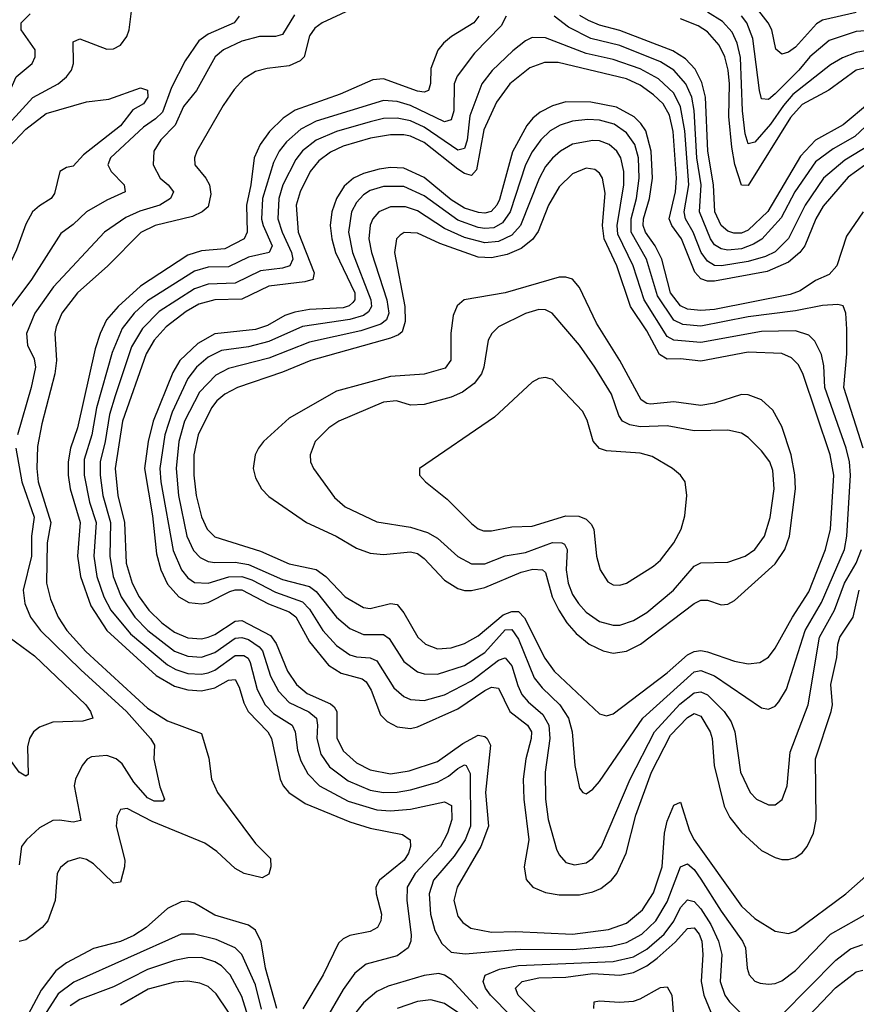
# Model space of a CAD drawing. Header units: inches. Extents: x 1649636 to 1815363, y 506543 to 641975.
# Tile 280 of 656: x 1690032 to 1692511, y 604563 to 607480. Entities that reach past the tile are written whole.
import ezdxf

# ---------------------------------------------------------------- set-up
doc = ezdxf.new("R2010")
doc.units = ezdxf.units.IN
doc.header["$MEASUREMENT"] = 0
doc.layers.add('B6690', color=7, linetype='Continuous')

msp = doc.modelspace()

# ---------------------------------------------------------------- linework, layer by layer
at = {"layer": 'B6690', "color": 5}
for points, elevation in [([(1690000, 607171.3), (1690070.4, 607249.6), (1690145.4, 607290), (1690170.5, 607310), (1690185, 607330), (1690190.9, 607350), (1690190, 607414.4), (1690210, 607423), (1690290, 607392.1), (1690310, 607392.9), (1690330, 607404.1), (1690349.4, 607430), (1690355.7, 607450), (1690370, 607561.1)], 540), ([(1690000, 607260.8), (1690021.4, 607310), (1690068.4, 607350), (1690077.6, 607370), (1690077.4, 607390), (1690036.2, 607450), (1690035.9, 607470), (1690062.7, 607497.3)], 560), ([(1691010.7, 607509.3), (1690927.5, 607470), (1690905.9, 607454.1), (1690890, 607432.1), (1690874.6, 607370), (1690862.7, 607357.3), (1690830, 607343), (1690765, 607335), (1690730, 607326), (1690696, 607304), (1690667.2, 607272.8), (1690634.6, 607225.4), (1690556.6, 607090), (1690549.6, 607070), (1690550.6, 607050), (1690583.1, 607010), (1690593.8, 606990), (1690597.6, 606962.4), (1690590, 606925), (1690572.6, 606910), (1690543.8, 606896.2), (1690433, 606870), (1690390.8, 606849.2), (1690293.3, 606750), (1690203.3, 606670), (1690157, 606610), (1690139.5, 606570), (1690135.6, 606550), (1690140.6, 606470), (1690135.4, 606430), (1690097.3, 606282.7), (1690084.5, 606215.5), (1690082.2, 606150), (1690086.8, 606110), (1690123.9, 605990), (1690113.2, 605930), (1690111, 605810), (1690122.6, 605762.6), (1690145.9, 605710), (1690171.7, 605670), (1690227.7, 605607.7), (1690410, 605440.2), (1690470, 605402.6), (1690570, 605365.2), (1690592.2, 605292.2), (1690599.8, 605230), (1690617.5, 605190), (1690730, 605039.3), (1690774.6, 604994.6), (1690775.8, 604970), (1690770, 604947.8), (1690750, 604937.4), (1690697.3, 604950), (1690670, 604965.3), (1690615.7, 605015.7), (1690579.9, 605039.9), (1690424.2, 605104.2), (1690350, 605142.9), (1690330, 605139.7), (1690320.1, 605119.9), (1690318, 605090), (1690343, 604990), (1690342.2, 604970), (1690330, 604924.4), (1690310, 604921.4), (1690250, 604978.7), (1690230, 604991.6), (1690210, 604996.1), (1690174.7, 604985.3), (1690152.4, 604967.6), (1690142.8, 604950), (1690137.3, 604870), (1690114.7, 604810), (1690098, 604790), (1690050, 604753.8), (1690030, 604749)], 580), ([(1692590, 607397.7), (1692510, 607382), (1692470, 607366.6), (1692434.5, 607345.5), (1692322.4, 607257.6), (1692294.4, 607225.6), (1692256.6, 607170), (1692210, 607117.3), (1692190, 607111.6), (1692181.7, 607141.7), (1692173.5, 607210), (1692167.9, 607367.9), (1692157.7, 607410), (1692142.7, 607442.6), (1692114.1, 607474.1), (1692070, 607501.6)], 560), ([(1692510, 607500.8), (1692410, 607478.7), (1692392.2, 607467.8), (1692330, 607398.2), (1692310, 607383.4), (1692290, 607377.2), (1692272.5, 607392.5), (1692260.1, 607450), (1692249.9, 607470), (1692215, 607515)], 520), ([(1690682.4, 607490), (1690667.7, 607470), (1690590, 607436.6), (1690562.7, 607417.3), (1690522, 607358), (1690481.1, 607278.9), (1690454.6, 607205.4), (1690434.5, 607185.5), (1690398.7, 607161.3), (1690301, 607070), (1690292.7, 607050), (1690302.3, 607030), (1690341.7, 606990), (1690343.9, 606970), (1690290, 606945.3), (1690230.1, 606910), (1690190, 606872.5), (1690153.7, 606846.3), (1690066.8, 606710), (1690000, 606620.5)], 540), ([(1690846.1, 607493.9), (1690810, 607436.1), (1690790, 607430.3), (1690742.4, 607430), (1690690, 607416.3), (1690635.3, 607390), (1690610.8, 607370), (1690556.1, 607270), (1690517.5, 607222.5), (1690492.6, 607167.4), (1690450, 607123.7), (1690428.8, 607090), (1690427.1, 607050), (1690448, 607010), (1690472.1, 606990), (1690487.2, 606970), (1690478.9, 606950), (1690447.2, 606930), (1690387.6, 606912.4), (1690345.9, 606894.1), (1690282.8, 606850), (1690131.5, 606688.5), (1690076.9, 606610), (1690052.4, 606550), (1690054.9, 606514.9), (1690074.7, 606474.7), (1690078.2, 606450), (1690065.7, 606390), (1690024.9, 606250)], 560), ([(1691391.9, 607490), (1691377.8, 607470), (1691311.5, 607430), (1691287.2, 607410), (1691270.8, 607389.2), (1691250, 607334.7), (1691248.9, 607291.1), (1691242.8, 607270), (1691230, 607265.1), (1691210, 607268.2), (1691110, 607304.7), (1691078.5, 607301.5), (1690981.3, 607258.7), (1690848.2, 607211.8), (1690812, 607188), (1690771.6, 607148.4), (1690744, 607110), (1690726.1, 607070), (1690716.6, 606990), (1690703.5, 606930), (1690706.1, 606850), (1690696.6, 606830), (1690639.5, 606800.5), (1690570, 606795.3), (1690530, 606782), (1690389.7, 606690.3), (1690323.2, 606630), (1690289.1, 606590), (1690269.8, 606550), (1690255.3, 606504.7), (1690202.7, 606270), (1690182.7, 606210), (1690175.4, 606170), (1690175.2, 606130), (1690181.8, 606090), (1690211.4, 605990), (1690202.9, 605890), (1690211.5, 605830), (1690242.9, 605742.9), (1690289.9, 605669.9), (1690436.4, 605536.4), (1690490, 605504.8), (1690530, 605494), (1690570, 605491.5), (1690610, 605499.8), (1690650, 605523), (1690670, 605524.6), (1690682.5, 605502.5), (1690695.4, 605455.4), (1690708.4, 605430), (1690767, 605370), (1690777.7, 605350), (1690803.6, 605230), (1690812.9, 605210), (1690829.5, 605190), (1690877.9, 605157.9), (1691010, 605103.6), (1691070, 605084), (1691166.1, 605066.1), (1691188.4, 605050), (1691190.1, 605030.1), (1691183.8, 605010), (1691170.5, 604990), (1691097.9, 604930), (1691087.3, 604910), (1691087.5, 604890), (1691103.8, 604830), (1691102.1, 604810), (1691091.5, 604790), (1691070, 604778.6), (1691010, 604766.6), (1690990, 604757), (1690976.1, 604743.9), (1690930.5, 604650), (1690870.7, 604549.3)], 620), ([(1691473.3, 607490), (1691458.8, 607461.2), (1691379.4, 607380.6), (1691327.5, 607312.5), (1691319.1, 607290), (1691317.6, 607210), (1691310, 607182.8), (1691290, 607177.5), (1691190, 607225.1), (1691150, 607237.3), (1691110, 607240.6), (1690910, 607179.5), (1690864.7, 607155.3), (1690822.3, 607117.7), (1690800.9, 607090), (1690783.7, 607056.3), (1690750.7, 606950), (1690748.7, 606888.7), (1690752.8, 606870), (1690779.7, 606810), (1690770.7, 606790), (1690710, 606776.3), (1690650, 606747.9), (1690590, 606746.6), (1690550, 606734.3), (1690410, 606646.7), (1690371, 606610), (1690335.6, 606564.4), (1690305.9, 606494.1), (1690258.9, 606330), (1690245.6, 606250), (1690223.1, 606176.9), (1690222.4, 606130), (1690238.2, 606050), (1690258, 605990), (1690251, 605890), (1690260.3, 605830), (1690281.3, 605770), (1690301.8, 605730), (1690360.1, 605660.1), (1690470, 605568.4), (1690494.6, 605554.6), (1690530, 605542.9), (1690570, 605540.5), (1690590, 605544.5), (1690610, 605552.9), (1690670, 605596.2), (1690696.1, 605596.1), (1690708.4, 605588.4), (1690715, 605575), (1690735.6, 605495.6), (1690759.2, 605450), (1690783.9, 605423.9), (1690839, 605390), (1690848.3, 605370), (1690855, 605315), (1690864.3, 605284.3), (1690885.7, 605245.7), (1690919.8, 605210), (1691004.6, 605164.6), (1691090, 605138.4), (1691130, 605136), (1691190, 605140.4), (1691290, 605162.6), (1691311.2, 605151.2), (1691312.1, 605110), (1691299.2, 605070), (1691278.9, 605030), (1691203.6, 604950), (1691180.3, 604910), (1691178.5, 604870), (1691191.3, 604768.7), (1691190.5, 604749.5), (1691182.8, 604730), (1691150, 604706.3), (1691058.8, 604681.2), (1691024.9, 604655.1), (1690990, 604606), (1690933.6, 604510)], 640), ([(1692568.1, 607191.9), (1692506.6, 607133.4), (1692442.5, 607097.5), (1692390, 607058.7), (1692328.2, 606970), (1692287.8, 606892.2), (1692230.2, 606829.8), (1692205.7, 606814.3), (1692170, 606800.6), (1692130, 606797.2), (1692110, 606801.1), (1692090, 606812.2), (1692078.2, 606830), (1692046.3, 606910), (1692050.9, 606990), (1692038.2, 607070), (1692030.5, 607210.5), (1692023.7, 607250), (1692005.5, 607290), (1691970.3, 607330), (1691930, 607355.3), (1691810, 607402.9), (1691723.7, 607423.7), (1691658, 607458), (1691615.5, 607490)], 640), ([(1692550, 607232.9), (1692471.4, 607168.6), (1692390, 607123), (1692345.1, 607074.9), (1692248.2, 606911.8), (1692190, 606856.3), (1692170, 606847.7), (1692147.5, 606847.5), (1692130, 606853.1), (1692110.4, 606870.4), (1692091.3, 606910), (1692087.8, 606990), (1692070.3, 607090), (1692064.1, 607250), (1692053.2, 607293.2), (1692033, 607333), (1692004.2, 607364.2), (1691967.3, 607387.3), (1691810, 607448.1), (1691750, 607463.2), (1691717.2, 607477.2), (1691691.7, 607491.7)], 620), ([(1692570, 607343.6), (1692510, 607329.9), (1692429.6, 607270.4), (1692350, 607228.7), (1692315.8, 607190), (1692190, 606988.8), (1692170, 606989.9), (1692150.4, 607050.3), (1692142.1, 607102.1), (1692133.1, 607193.1), (1692134.5, 607290), (1692130.5, 607330.5), (1692121, 607370), (1692104.3, 607404.3), (1692070, 607444.2), (1692041.8, 607461.8), (1691990, 607482.6)], 580), ([(1692610, 607451.2), (1692510, 607445), (1692430, 607418), (1692372.5, 607370), (1692340.3, 607330), (1692270, 607259.8), (1692250, 607243.6), (1692230, 607245.3), (1692223.4, 607270), (1692204, 607424), (1692186.6, 607470), (1692170, 607491.3)], 540), ([(1692550, 607107.8), (1692476.2, 607063.8), (1692413.3, 607010), (1692359, 606930), (1692310, 606831.9), (1692270, 606792), (1692241.6, 606778.4), (1692190, 606763.4), (1692110.7, 606750.7), (1692090, 606751.6), (1692070, 606763.9), (1692051, 606790), (1692027.5, 606850), (1692004.1, 606890), (1692000.2, 606910), (1692014, 606990), (1692002.2, 607150), (1691990, 607221.3), (1691970, 607261.6), (1691924.4, 607304.4), (1691870, 607333.9), (1691790, 607361.8), (1691710, 607379.1), (1691590, 607425.6), (1691550, 607427.4), (1691530, 607417.5), (1691493, 607387), (1691431.3, 607328.7), (1691401.5, 607290), (1691365.5, 607194.5), (1691357.6, 607122.4), (1691350, 607098.1), (1691330, 607093.2), (1691230, 607161.1), (1691190, 607179.6), (1691150, 607188.3), (1691110, 607186.6), (1691070, 607177.5), (1690970, 607148.6), (1690910, 607122.4), (1690870, 607091.4), (1690850, 607065.8), (1690811.8, 606990), (1690799.3, 606950), (1690797.1, 606890), (1690809.4, 606850), (1690837.1, 606790), (1690841.3, 606770), (1690832, 606750), (1690810, 606743.1), (1690744.8, 606735.2), (1690670, 606699), (1690590, 606696.2), (1690550, 606682.5), (1690445, 606615), (1690395.7, 606564.3), (1690363, 606510), (1690314.3, 606365.7), (1690298, 606310), (1690285.5, 606230), (1690270.3, 606170), (1690269.8, 606130), (1690278.2, 606070), (1690301.2, 605990), (1690298.8, 605890), (1690308.8, 605830), (1690332.7, 605770), (1690373, 605710), (1690411.4, 605670), (1690490, 605608.8), (1690530, 605593.7), (1690570, 605590.9), (1690610, 605604.5), (1690670, 605647), (1690690, 605649.6), (1690710, 605642.9), (1690741.7, 605621.7), (1690751.3, 605610), (1690774.6, 605534.6), (1690798.1, 605490), (1690830, 605456.3), (1690888.6, 605428.6), (1690910.7, 605410.7), (1690914.5, 605390), (1690912.1, 605350), (1690924.1, 605304.1), (1690950, 605265.8), (1691004.8, 605224.8), (1691070, 605197.3), (1691110, 605190.3), (1691150, 605191.4), (1691190, 605198.1), (1691270, 605221.1), (1691301.9, 605238.1), (1691330, 605261.1), (1691350, 605272.4), (1691355, 605270), (1691366.4, 605246.4), (1691367.2, 605090), (1691351.2, 605050), (1691319, 605001), (1691257.8, 604930), (1691245.4, 604890), (1691249.1, 604830), (1691261.6, 604781.6), (1691282.5, 604742.5), (1691310, 604716.6), (1691351.7, 604711.7), (1691514.4, 604725.6), (1691670, 604724.8), (1691785.2, 604734.8), (1691830, 604745.2), (1691875, 604770), (1691916.4, 604810), (1691950, 604865.8), (1691990, 604970.2), (1692010, 604978.7), (1692030, 604961.5), (1692050, 604933.7), (1692110, 604838.2), (1692173.6, 604750), (1692182.2, 604730), (1692186.9, 604670), (1692192.9, 604650), (1692210, 604631.2), (1692225.6, 604625.6), (1692250, 604621.9), (1692270, 604624.3), (1692290, 604632.5), (1692330, 604662.4), (1692434.5, 604770), (1692550, 604835.8)], 660), ([(1692610, 607101.6), (1692486.9, 607013.1), (1692412.4, 606927.6), (1692391, 606890), (1692358.1, 606810), (1692343.5, 606790), (1692310, 606761.2), (1692246.2, 606733.8), (1692090, 606704.7), (1692070, 606704.9), (1692050, 606711.6), (1692031.8, 606731.8), (1691992.3, 606830), (1691964.4, 606870), (1691956.3, 606890), (1691975.3, 606970), (1691978.2, 607010), (1691968.1, 607148.1), (1691956.9, 607196.9), (1691937.9, 607230), (1691910, 607257.5), (1691870, 607286), (1691830, 607304.2), (1691627.5, 607352.5), (1691587.2, 607352.8), (1691543.3, 607336.7), (1691484, 607290), (1691444.5, 607235.5), (1691407, 607153), (1691385.1, 607034.9), (1691370, 607018.3), (1691350, 607024.1), (1691330, 607037.1), (1691230, 607116.2), (1691190, 607134.6), (1691170, 607138.9), (1691130, 607138.8), (1691071.6, 607128.4), (1690990, 607104.5), (1690952.5, 607087.5), (1690918.2, 607061.8), (1690892.4, 607030), (1690862.3, 606970), (1690851.4, 606930), (1690856.6, 606850), (1690904.7, 606730), (1690900.1, 606710), (1690876.7, 606703.3), (1690770, 606690.5), (1690690, 606651.5), (1690610, 606650), (1690562.9, 606637.1), (1690524.6, 606615.4), (1690465.9, 606570), (1690429.7, 606530.3), (1690406.7, 606490), (1690336.4, 606290), (1690314.7, 606150), (1690322.5, 606070), (1690342.7, 605990), (1690347.5, 605870), (1690365.5, 605810), (1690385.9, 605770), (1690414.8, 605730), (1690452.5, 605692.5), (1690490, 605664.6), (1690530, 605648.1), (1690570, 605645.5), (1690590, 605649.8), (1690610, 605657.9), (1690670, 605697.8), (1690690, 605699.6), (1690774.9, 605654.9), (1690791.7, 605631.7), (1690825.1, 605550), (1690851.5, 605510), (1690883.3, 605483.2), (1690952.9, 605452.9), (1690964, 605444), (1690971.3, 605430), (1690971.7, 605351.7), (1690990, 605314), (1691030, 605278), (1691070, 605257.2), (1691130, 605245.7), (1691185.3, 605254.7), (1691270, 605282), (1691345.2, 605334.8), (1691390, 605359.7), (1691410, 605356.2), (1691417.2, 605350), (1691427, 605330), (1691411.7, 605190), (1691420.6, 605090), (1691398.1, 605030), (1691327.5, 604910), (1691318.2, 604870), (1691330, 604824.1), (1691344.9, 604804.9), (1691368.6, 604788.6), (1691430, 604775.9), (1691502.2, 604777.8), (1691670, 604770.8), (1691776.2, 604783.8), (1691830, 604803), (1691877.3, 604842.7), (1691910, 604893.2), (1691935, 604970), (1691942.5, 605070), (1691950, 605105.4), (1691970, 605152.1), (1691990, 605161.5), (1692016.3, 605076.3), (1692029.8, 605050), (1692170, 604852.9), (1692210, 604816.9), (1692270, 604779.2), (1692310, 604772.1), (1692330, 604779.2), (1692479.9, 604890), (1692547.5, 604950)], 680), ([(1690000, 607101.7), (1690050, 607155.7), (1690110, 607201.7), (1690230, 607236.6), (1690295.9, 607244.1), (1690390, 607278), (1690410, 607271), (1690411.5, 607250), (1690398.3, 607230), (1690367.3, 607212.7), (1690330, 607165.4), (1690221, 607079), (1690190, 607045.3), (1690170, 607041.4), (1690150.4, 607030), (1690135.3, 606964.7), (1690125, 606950), (1690090, 606928.4), (1690069.7, 606910), (1690050, 606874.2), (1690022.4, 606797.6), (1690000, 606749.5)], 520), ([(1692530.8, 606910), (1692482, 606838), (1692452.7, 606750), (1692430, 606725.2), (1692390, 606706.7), (1692343.9, 606676.1), (1692314.9, 606665.1), (1692090, 606621.2), (1692050, 606617.9), (1692010, 606621.9), (1691990, 606632), (1691960.3, 606670), (1691934.4, 606770), (1691914.3, 606810), (1691885.9, 606850), (1691878.9, 606870), (1691879.6, 606890), (1691897.4, 606950), (1691906.4, 607010), (1691903, 607090), (1691886.5, 607150), (1691872.2, 607172.2), (1691852.1, 607192.1), (1691800.3, 607220.3), (1691724.3, 607235.7), (1691650, 607236.2), (1691610, 607224.3), (1691573.8, 607206.2), (1691551.8, 607188.2), (1691534.2, 607165.8), (1691491.8, 607088.2), (1691453.2, 606946.8), (1691445.9, 606930), (1691428.9, 606911.1), (1691410, 606906.1), (1691391.6, 606908.4), (1691350, 606921.7), (1691310, 606945.9), (1691230, 607012.3), (1691170, 607039.4), (1691130, 607041.7), (1691097, 607037), (1691050, 607024.1), (1691020.8, 607010), (1690993.3, 606986.7), (1690970.1, 606950), (1690956.4, 606910), (1690952.1, 606870), (1690956.2, 606830), (1690967.5, 606790), (1691024.5, 606670), (1691024.7, 606650), (1691018.6, 606641.4), (1691007.8, 606632.2), (1690990, 606626.3), (1690890, 606620.9), (1690846.5, 606613.5), (1690817.2, 606602.8), (1690766.2, 606573.8), (1690730, 606561.8), (1690610, 606549.4), (1690559.6, 606520.4), (1690506.2, 606470), (1690485.9, 606434.1), (1690427.5, 606290), (1690412.3, 606230), (1690401.5, 606150), (1690425.1, 606010), (1690436.9, 605896.9), (1690449.5, 605850), (1690470, 605807.3), (1690503.5, 605770), (1690533, 605753), (1690570, 605749.3), (1690590, 605753.3), (1690654.6, 605785.4), (1690670, 605790.9), (1690690, 605790.8), (1690769.1, 605749.1), (1690830, 605725.5), (1690850.2, 605710.2), (1690890, 605636.9), (1690947.2, 605567.2), (1690983.9, 605543.9), (1691046.9, 605526.9), (1691058, 605518), (1691073.1, 605493.1), (1691100.6, 605420.6), (1691120.1, 605400.1), (1691150, 605384.6), (1691190, 605379.9), (1691210, 605384.4), (1691330, 605438.1), (1691410, 605492.6), (1691430, 605501.9), (1691450, 605499.1), (1691483.8, 605430), (1691536.6, 605390), (1691547.9, 605370), (1691547.7, 605350), (1691531.2, 605290), (1691523.8, 605230), (1691525.1, 605170), (1691539.9, 605050), (1691526.5, 604970), (1691532.7, 604932.7), (1691552.2, 604910), (1691590, 604893.3), (1691630, 604886.6), (1691690, 604887.3), (1691730, 604895.5), (1691754, 604906), (1691785.7, 604930), (1691801.4, 604950), (1691828.5, 605010), (1691857.4, 605122.6), (1691904, 605250), (1691960.5, 605359.5), (1692010, 605412.6), (1692030, 605424.3), (1692050, 605416.4), (1692077.8, 605370), (1692083.2, 605350), (1692089.2, 605270), (1692119.3, 605150), (1692135.6, 605115.6), (1692170, 605072.5), (1692230, 605018.4), (1692270, 604997.4), (1692290, 604992), (1692310, 604991.4), (1692330, 604997.5), (1692350, 605011.8), (1692365.2, 605030), (1692383.7, 605070), (1692391.6, 605110), (1692389.2, 605290), (1692436.4, 605430), (1692439.6, 605450), (1692435.5, 605510), (1692452.8, 605590), (1692456.2, 605630), (1692462.1, 605650), (1692501.2, 605710), (1692518.8, 605790)], 720), ([(1692530.5, 606210.5), (1692473.8, 606390), (1692482.3, 606490), (1692482.6, 606562.6), (1692479.8, 606610), (1692472.1, 606632.1), (1692456.1, 606636.1), (1692410, 606633.2), (1692330, 606617.5), (1692190, 606599.2), (1692050, 606571.4), (1691996.7, 606576.7), (1691970, 606589.9), (1691921.6, 606661.6), (1691888.5, 606770), (1691843.3, 606850), (1691843.5, 606890), (1691859.4, 606950), (1691867.4, 607010), (1691865.2, 607070), (1691854.4, 607110), (1691830, 607144.9), (1691792.7, 607170), (1691750, 607182.3), (1691715.6, 607184.4), (1691670, 607179), (1691633.3, 607166.7), (1691603.3, 607150), (1691576, 607124), (1691550, 607088.3), (1691530.6, 607050), (1691485, 606910), (1691462.3, 606877.7), (1691436.5, 606863.5), (1691410, 606860.9), (1691390, 606864.4), (1691330, 606885.8), (1691230, 606958.2), (1691170, 606985.2), (1691110, 606985.8), (1691070, 606973.2), (1691050, 606960.3), (1691030, 606938.5), (1691015.2, 606910), (1691005.9, 606850), (1691017.4, 606790), (1691072.4, 606650), (1691074, 606630), (1691065.5, 606614.5), (1691050, 606603.5), (1691010, 606591), (1690870, 606570.9), (1690770, 606525.9), (1690710, 606510.4), (1690630, 606499.5), (1690590, 606479.4), (1690556.1, 606450), (1690530, 606416.6), (1690483.6, 606316.4), (1690461.5, 606250), (1690447.2, 606150), (1690449.8, 606110), (1690486.7, 605906.7), (1690511.6, 605850), (1690530, 605825.8), (1690550, 605812.5), (1690590, 605810.1), (1690651.4, 605828.6), (1690690, 605830.2), (1690719.9, 605819.9), (1690790, 605783.2), (1690870, 605755.3), (1690890, 605733.5), (1690929.7, 605669.7), (1690970, 605625.9), (1691010, 605597.7), (1691030, 605591.8), (1691070, 605589), (1691090, 605580.3), (1691140.3, 605500.3), (1691170, 605474.1), (1691190, 605465.2), (1691230, 605462.6), (1691290, 605479.3), (1691370, 605520.6), (1691450, 605582.1), (1691470, 605589.2), (1691490, 605565.5), (1691507.3, 605507.3), (1691520, 605480), (1691538.2, 605458.2), (1691581.6, 605421.6), (1691599.6, 605390), (1691602.4, 605350), (1691589.1, 605250), (1691589.4, 605170), (1691597.8, 605110), (1691622.4, 605022.4), (1691630, 605005.5), (1691650, 604983), (1691675.6, 604975.6), (1691710, 604982), (1691730, 604995.1), (1691756.1, 605030), (1691840.4, 605230), (1691912.7, 605370), (1691988.1, 605451.9), (1692030, 605485.1), (1692050, 605488.5), (1692070, 605479.9), (1692118.8, 605430), (1692139.6, 605399.6), (1692150.5, 605370), (1692167.8, 605250), (1692196.3, 605190), (1692214.6, 605170), (1692250, 605153.2), (1692270, 605153.8), (1692291.1, 605168.9), (1692305.8, 605210), (1692314.9, 605310), (1692368.4, 605450), (1692401.5, 605650), (1692446.2, 605730), (1692475.4, 605810), (1692510.5, 605870), (1692526.4, 605910)], 740), ([(1690019.9, 606210), (1690038.2, 606110), (1690074.4, 606005.6), (1690066.8, 605950), (1690067.2, 605890), (1690041.9, 605790), (1690046.6, 605750), (1690063.6, 605710), (1690093.5, 605670), (1690213, 605553), (1690347.9, 605430), (1690419.4, 605350), (1690430.9, 605330), (1690429.1, 605289.1), (1690446.8, 605206.8), (1690460.4, 605170), (1690456.1, 605163.9), (1690430, 605164.2), (1690410, 605174.5), (1690370, 605220.8), (1690335.4, 605275.4), (1690317.3, 605290), (1690290, 605299.5), (1690244.4, 605295.6), (1690231.3, 605288.7), (1690217.1, 605270), (1690197.6, 605230), (1690193.4, 605210), (1690212.5, 605107.5), (1690190, 605101.8), (1690150, 605108.2), (1690130, 605106.9), (1690090, 605085), (1690051.5, 605050), (1690037.3, 605030), (1690030, 604976)], 560), ([(1690000.1, 605650), (1690075.3, 605595.3), (1690227.8, 605450), (1690241.8, 605430), (1690248.4, 605410), (1690218.6, 605401.4), (1690130, 605398.3), (1690090, 605383.2), (1690072.4, 605370), (1690060.8, 605350), (1690054.9, 605325.1), (1690057, 605243), (1690050, 605238.3), (1690030, 605249.9), (1690000, 605292.3)], 540), ([(1691550, 604464.6), (1691426.8, 604590), (1691412.4, 604610), (1691404.9, 604630), (1691411.2, 604648.8), (1691453.4, 604666.6), (1691510, 604677.8), (1691790, 604689), (1691850, 604703.1), (1691890, 604726), (1691940.8, 604770), (1691970, 604809.3), (1691990, 604849.1), (1692010, 604872.5), (1692030, 604867.5), (1692050, 604845.1), (1692079.1, 604799.1), (1692102.1, 604750), (1692112.1, 604710), (1692107.2, 604630), (1692121.2, 604590), (1692134.7, 604570), (1692170, 604534.4)], 640), ([(1690793.8, 604550), (1690760.3, 604670), (1690747.7, 604747.7), (1690730, 604781.9), (1690710, 604796.6), (1690610, 604826.4), (1690550, 604862.5), (1690530, 604868.3), (1690510, 604866.6), (1690470, 604846.6), (1690406, 604790), (1690370, 604766.1), (1690330, 604749), (1690250, 604727.9), (1690170, 604685.1), (1690138.4, 604661.6), (1690095.4, 604604.6), (1690050, 604519.9)], 620), ([(1691570, 604528.3), (1691508.6, 604590), (1691501.2, 604610), (1691520.6, 604630), (1691570, 604641.1), (1691650, 604643), (1691730, 604654.1), (1691810, 604648.5), (1691850, 604657.1), (1691890, 604676.7), (1691920.8, 604699.2), (1691973.6, 604746.4), (1692010, 604786.9), (1692030, 604789.2), (1692044.8, 604770), (1692052.5, 604750), (1692056, 604710), (1692050.6, 604630), (1692059, 604590), (1692079.5, 604539.5)], 620), ([(1690748.1, 604548.1), (1690730, 604620.5), (1690690, 604710.5), (1690670.2, 604730.2), (1690614.2, 604754.2), (1690550, 604770.7), (1690510, 604769.9), (1690191.8, 604628.2), (1690146.1, 604593.9), (1690054.2, 604450)], 640), ([(1692290, 604531), (1692450, 604693.3), (1692493.5, 604726.5), (1692530, 604739.9)], 640), ([(1690714.1, 604510), (1690690, 604585.6), (1690655.4, 604650), (1690630, 604676.7), (1690610, 604688.8), (1690570, 604701), (1690530, 604700.3), (1690490, 604692.6), (1690410, 604665.9), (1690310, 604614.7), (1690210, 604577.1), (1690181.7, 604558.3)], 660), ([(1691389.6, 604550), (1691310, 604636.1), (1691290, 604649.3), (1691273.4, 604653.4), (1691230, 604647.5), (1691123.4, 604616.6), (1691090, 604600.8), (1691050, 604567.3), (1691016.1, 604523.9)], 660), ([(1692310, 604464.8), (1692448.7, 604611.3), (1692510, 604658.4), (1692530, 604663.3)], 620), ([(1690650, 604539.5), (1690614, 604594), (1690590, 604615.5), (1690565.6, 604625.6), (1690530, 604631.3), (1690490, 604628.4), (1690412.6, 604607.4), (1690330, 604559.9)], 680), ([(1691733.2, 604550), (1691734, 604570), (1691750, 604573.3), (1691809.2, 604569.2), (1691850, 604572), (1691870, 604578.5), (1691930, 604612.2), (1691950, 604613.9), (1691964, 604590), (1691971.8, 604490)], 580), ([(1691330, 604538.1), (1691290, 604564.6), (1691250, 604575.3), (1691210, 604571.3), (1691150.2, 604550)], 680)]:
    msp.add_lwpolyline(points, dxfattribs=dict(at, elevation=elevation))
for points, elevation in [([(1691730, 607122), (1691669.5, 607110.5), (1691633.8, 607090), (1691610, 607069.4), (1691590, 607044.9), (1691570.5, 607009.5), (1691515.9, 606870), (1691490, 606841.5), (1691450, 606822.2), (1691410, 606818.6), (1691350, 606834.4), (1691290, 606860.9), (1691210, 606913.4), (1691174.8, 606925.2), (1691130, 606925.4), (1691096.1, 606910), (1691078.5, 606890), (1691070, 606870.8), (1691066.6, 606830), (1691074.1, 606790), (1691120, 606650), (1691125.3, 606610), (1691118.1, 606590), (1691101.9, 606578.1), (1691042.6, 606557.4), (1690890, 606524.7), (1690770, 606476.4), (1690650, 606446.1), (1690613.3, 606426.7), (1690564.3, 606375.7), (1690520.2, 606290), (1690503.6, 606230), (1690495.6, 606150), (1690501.8, 606070), (1690526.9, 605950), (1690547.1, 605907.1), (1690566.6, 605886.6), (1690590, 605874.7), (1690610, 605871.3), (1690670, 605872.7), (1690710, 605865.9), (1690810, 605821), (1690890, 605800.8), (1690910, 605786), (1690970, 605709.2), (1691010, 605675.9), (1691050, 605658), (1691110, 605658.2), (1691126.6, 605646.6), (1691170, 605578.1), (1691210, 605547.9), (1691230, 605541.5), (1691270, 605540.2), (1691350, 605566.2), (1691410, 605604.6), (1691470, 605672.3), (1691490, 605673), (1691510, 605644.7), (1691556.4, 605530), (1691579.9, 605499.9), (1691632.1, 605450), (1691657.9, 605410), (1691669, 605370), (1691676.4, 605270), (1691690, 605202.8), (1691700.7, 605190), (1691710, 605186.3), (1691730, 605199.6), (1691750, 605222.4), (1691877.9, 605410), (1692030, 605547.7), (1692050, 605551.9), (1692090, 605535.6), (1692230, 605440.5), (1692250, 605437.1), (1692270, 605446), (1692281.5, 605458.5), (1692303.4, 605496.6), (1692359.1, 605670), (1692407.4, 605752.6), (1692475.6, 605910), (1692482.8, 605950), (1692493, 606130), (1692490, 606170), (1692480.1, 606210), (1692417, 606390), (1692414.2, 606454.2), (1692407.6, 606487.6), (1692387.6, 606527.6), (1692370, 606544.9), (1692330, 606557.9), (1692230, 606556.3), (1692050, 606523.2), (1691970, 606530.5), (1691950, 606541.5), (1691881.6, 606650), (1691849.5, 606750), (1691803.9, 606843.9), (1691802.2, 606870), (1691821.7, 606990), (1691821.4, 607030), (1691813, 607070), (1691801.4, 607090), (1691778.5, 607110), (1691750, 607120.5)], 760), ([(1691710, 607039.4), (1691670, 607022.7), (1691630, 606984.3), (1691598.6, 606930), (1691567.8, 606852.2), (1691551.5, 606828.5), (1691517.9, 606802.1), (1691476.1, 606783.9), (1691430, 606773.9), (1691390, 606776.4), (1691276.6, 606816.6), (1691210, 606847.1), (1691170.6, 606849.4), (1691158.7, 606841.3), (1691147.9, 606830), (1691142.6, 606790), (1691173.3, 606630), (1691174.1, 606585.9), (1691164.6, 606555.3), (1691154, 606546), (1691130, 606536.6), (1690894.2, 606470), (1690810, 606435.7), (1690677.5, 606390), (1690639.8, 606370), (1690615.8, 606350), (1690600.3, 606330), (1690560.1, 606250), (1690547.7, 606190), (1690547.9, 606130), (1690554.2, 606070), (1690570, 606007.1), (1690586.9, 605970), (1690610, 605947.8), (1690745.1, 605905.1), (1690830, 605868), (1690910, 605850.9), (1690939, 605830), (1690995.9, 605770), (1691050, 605738.6), (1691070, 605735.1), (1691130, 605750.1), (1691150, 605746.6), (1691170, 605722.7), (1691211.9, 605650), (1691234.5, 605630), (1691270, 605616.2), (1691310, 605618.6), (1691350, 605631.2), (1691390, 605653.9), (1691463.8, 605716.2), (1691490, 605726.8), (1691510, 605726.5), (1691527.9, 605707.9), (1691587.9, 605587.9), (1691615.4, 605550), (1691750, 605423), (1691770, 605417.5), (1691790, 605422.8), (1691950, 605544.6), (1692010, 605598.4), (1692030, 605608.3), (1692050, 605611), (1692070, 605606.9), (1692150, 605579.5), (1692190, 605571.6), (1692224.7, 605575.3), (1692250, 605591), (1692270, 605617.4), (1692321.4, 605710), (1692370, 605784.1), (1692419.7, 605910), (1692433.7, 605970), (1692443.8, 606130), (1692432.7, 606190), (1692351.8, 606431.8), (1692338, 606458), (1692318.2, 606478.2), (1692290, 606490.3), (1692190, 606495), (1692050, 606467.6), (1691990, 606474.6), (1691950, 606473.9), (1691927.4, 606487.4), (1691890, 606558), (1691841.3, 606630), (1691801, 606750), (1691763.1, 606830), (1691758.9, 606870), (1691766.1, 606966.1), (1691758.1, 607010), (1691750, 607024.8), (1691735.5, 607035.5)], 780), ([(1691650, 606717.3), (1691630, 606717), (1691470, 606670.6), (1691348.9, 606650), (1691327.7, 606632.3), (1691316.6, 606603.4), (1691308.9, 606551.1), (1691308.8, 606471.2), (1691292.6, 606447.4), (1691230, 606429.9), (1691130, 606422.7), (1690970, 606378.7), (1690830, 606298.7), (1690754, 606230), (1690738.9, 606210), (1690729.4, 606190), (1690724, 606150), (1690730, 606122.4), (1690747.8, 606090), (1690770, 606067.2), (1690881.5, 605990), (1690969.8, 605949.8), (1691030, 605914.4), (1691070, 605899.2), (1691110, 605894.9), (1691190, 605903.2), (1691210, 605897.9), (1691230, 605883.4), (1691290, 605819.3), (1691330, 605794.4), (1691350, 605788.8), (1691370, 605788.2), (1691410, 605797.2), (1691517.1, 605842.9), (1691551.7, 605851.7), (1691580.7, 605850), (1691590, 605842.3), (1691609.8, 605770), (1691629.5, 605730.5), (1691652.7, 605692.7), (1691681, 605661), (1691719.2, 605630), (1691760.2, 605610), (1691790, 605603.2), (1691830, 605608.5), (1691871.6, 605630), (1692030, 605749.7), (1692050, 605759.6), (1692070, 605760.1), (1692110, 605746.5), (1692130, 605747.6), (1692150, 605758.6), (1692270, 605867.8), (1692299, 605910), (1692312.9, 605950), (1692330.2, 606089.8), (1692328.9, 606131.1), (1692317.9, 606190), (1692290, 606274.6), (1692262.8, 606322.8), (1692230, 606353.2), (1692190, 606368.2), (1692170, 606369.1), (1692090, 606344), (1692050, 606336.7), (1691970, 606347.8), (1691901, 606341), (1691890, 606342.2), (1691873.2, 606353.2), (1691810.2, 606470.2), (1691740.7, 606580.7), (1691690, 606686), (1691670, 606710.5)], 820), ([(1691570, 606621.2), (1691530, 606609.4), (1691450, 606569.8), (1691430.2, 606550), (1691419.8, 606530), (1691407.3, 606450), (1691399.8, 606430), (1691378.5, 606401.5), (1691343.6, 606376.4), (1691310, 606360.9), (1691230, 606339.2), (1691190, 606338.1), (1691148.7, 606350), (1691110, 606347), (1690977.7, 606290), (1690947.3, 606270), (1690907.6, 606230), (1690892.2, 606190), (1690893.6, 606170), (1690902.4, 606150), (1690964.3, 606064.3), (1690996.2, 606036.2), (1691090, 605992.4), (1691190, 605975.7), (1691240.1, 605960.1), (1691270, 605943.3), (1691330, 605889.6), (1691370, 605867.6), (1691410, 605867.4), (1691470, 605890.8), (1691530, 605901.5), (1691610, 605930.7), (1691638, 605930), (1691645.6, 605925.6), (1691654.1, 605910), (1691651.4, 605850), (1691656.8, 605810), (1691670, 605776.6), (1691687.3, 605750), (1691710, 605724.4), (1691750, 605696.3), (1691790, 605685.4), (1691810, 605686.3), (1691850, 605699.4), (1691890, 605723.7), (1691969.3, 605790), (1692030, 605860.7), (1692050, 605870.1), (1692130, 605872.4), (1692180.8, 605890), (1692210, 605910.1), (1692238.4, 605950), (1692255, 606005), (1692267, 606090), (1692263.6, 606143.6), (1692254.4, 606170), (1692230, 606202.2), (1692190, 606242.3), (1692170, 606255), (1692130, 606263.6), (1692030, 606261.7), (1691950, 606276.1), (1691870, 606273.6), (1691839.5, 606279.5), (1691818.1, 606290), (1691807, 606307), (1691785.3, 606370), (1691736.2, 606450), (1691690, 606514.9), (1691609.7, 606610), (1691590, 606620.2)], 840), ([(1691590, 606419.7), (1691570, 606416.8), (1691550, 606405.4), (1691438.4, 606301.6), (1691216, 606150), (1691216, 606130), (1691234, 606110), (1691298.8, 606058.8), (1691370, 605987.3), (1691390, 605971.1), (1691405.6, 605965.6), (1691430, 605965), (1691490, 605977.3), (1691550, 605979.4), (1691650, 606009.7), (1691688.7, 606008.7), (1691710, 606000.2), (1691725.3, 605985.3), (1691733, 605970), (1691740.9, 605890), (1691751.2, 605850), (1691774.2, 605814.2), (1691790, 605805.2), (1691810, 605804.5), (1691830, 605810.2), (1691910, 605860.5), (1691930, 605878), (1691969.9, 605930), (1691991.3, 605970), (1692002.3, 606010), (1692008.6, 606070), (1692003.5, 606110), (1691989.7, 606130), (1691966, 606150), (1691905.6, 606185.6), (1691870, 606195), (1691770, 606202.7), (1691749.4, 606209.4), (1691731.4, 606231.4), (1691713.4, 606293.4), (1691699.6, 606319.6), (1691610, 606413.5)], 860)]:
    msp.add_lwpolyline(points, close=True, dxfattribs=dict(at, elevation=elevation))

doc.saveas('drawing.dxf')
